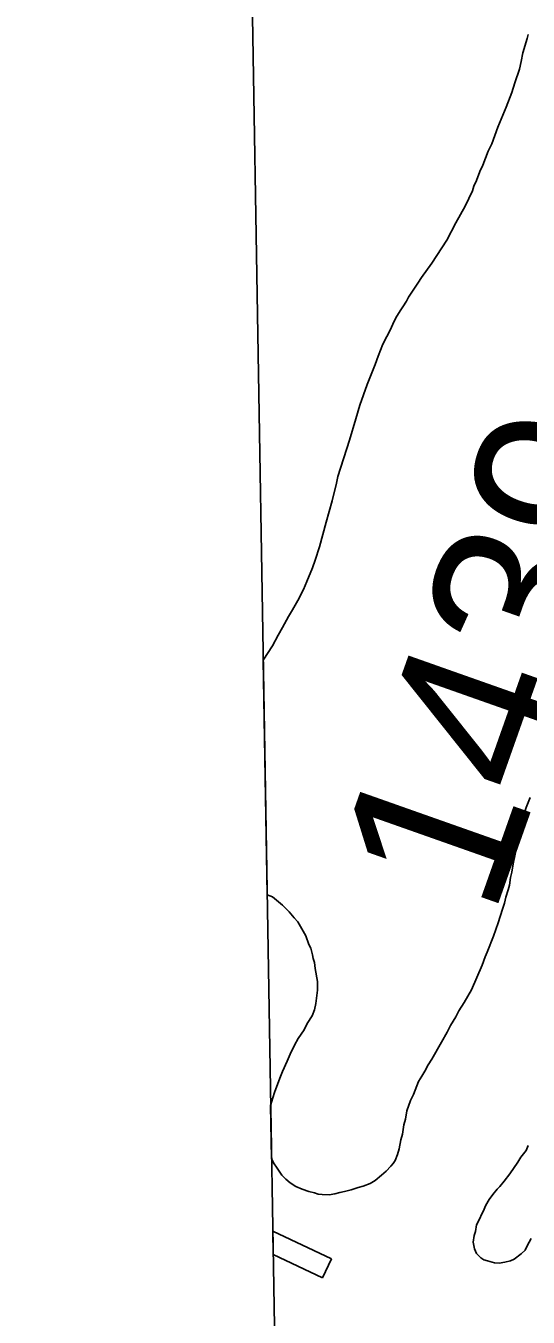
# Model space of a CAD drawing. Extents: x 3887375 to 3925618, y 296674 to 322633.
# Drawn here: x 3891343 to 3891643, y 311417 to 312189 of the extents above; entities that cross this region are included whole.
import ezdxf

# ---------------------------------------------------------------- set-up
doc = ezdxf.new("R2010")
doc.units = 0
for name, color, linetype in [('V-BLDG-OTLN', 7, 'Continuous'), ('V-GRID-FRAM', 7, 'Continuous'), ('V-RIVR-EDGE', 7, 'Continuous'), ('V-SITE-VEGE', 7, 'Continuous'), ('V-SURV-IDEN', 7, 'Continuous')]:
    doc.layers.add(name, color=color, linetype=linetype)

msp = doc.modelspace()

# ---------------------------------------------------------------- linework, layer by layer
at = {"layer": 'V-BLDG-OTLN'}
for p, q in [((3891491.06, 311454.15), (3891490.83, 311468.19)), ((3891490.83, 311468.19), (3891525.88, 311451.5)), ((3891520.47, 311440.14), (3891491.06, 311454.15)), ((3891525.88, 311451.5), (3891520.47, 311440.14))]:
    msp.add_line(p, q, dxfattribs=at)
at = {"layer": 'V-GRID-FRAM'}
msp.add_lwpolyline([(3891343.33, 320285.84), (3923192.81, 320832.52), (3923512.79, 302652.88), (3891647.44, 302105.93), (3891343.33, 320285.84)], dxfattribs=at)
at = {"layer": 'V-RIVR-EDGE'}
msp.add_spline([(3891467.98, 312833.96), (3891486.98, 312822.05), (3891534.01, 312792.8), (3891594.13, 312753.8), (3891650.38, 312718.69), (3891687.23, 312694.81), (3891715.84, 312678.71), (3891775.97, 312641.17), (3891829.3, 312607.04), (3891872.45, 312576.34), (3891897.65, 312554.91), (3891920.44, 312540.28), (3891948.54, 312515.93), (3892002.83, 312474.52), (3892042.08, 312440.43), (3892073.59, 312415.58), (3892102.19, 312395.6), (3892133.21, 312371.24), (3892200.11, 312321.54), (3892242.77, 312292.79), (3892291.73, 312258.18), (3892341.66, 312219.21), (3892369.29, 312198.26), (3892390.13, 312181.21), (3892413.88, 312163.18), (3892453.63, 312136.38), (3892487.09, 312113.47), (3892521.99, 312087.64), (3892554.96, 312065.22), (3892591.32, 312042.31), (3892628.16, 312015.99), (3892662.1, 311994.06), (3892686.84, 311979.91), (3892764.9, 311931.15), (3892805.14, 311902.89), (3892836.17, 311880.47), (3892877.86, 311852.69), (3892924.41, 311821.49), (3892965.13, 311793.23), (3893024.77, 311754.23), (3893079.06, 311715.73), (3893108.15, 311694.29), (3893146.45, 311668.94), (3893184.74, 311638.74), (3893227.88, 311606.09), (3893285.08, 311562.73), (3893338.89, 311523.75), (3893381.55, 311493.05), (3893441.66, 311449.68), (3893482.38, 311419.95), (3893505.63, 311395.61), (3893524.53, 311379.05), (3893555.07, 311358.1), (3893588.51, 311330.33), (3893620.5, 311305.49), (3893676.23, 311256.3), (3893730.02, 311212.46), (3893771.69, 311174.96), (3893804.16, 311145.26), (3893965.04, 311005.48), (3893991.69, 310979.19), (3894015.41, 310950.48), (3894041.09, 310924.19), (3894068.7, 310897.9)], degree=3, dxfattribs=at)
at = {"layer": 'V-SITE-VEGE'}
for p, q in [((3891640.28, 312172.66), (3891642.87, 312181.13)), ((3891642.87, 312181.13), (3891643.38, 312183.51)), ((3891639.26, 312167.37), (3891640.28, 312172.66)), ((3891635.38, 312154.66), (3891638.23, 312162.87)), ((3891638.23, 312162.87), (3891639.26, 312167.37)), ((3891633.57, 312148.83), (3891635.38, 312154.66)), ((3891630.19, 312140.09), (3891633.57, 312148.83)), ((3891625.25, 312128.17), (3891630.19, 312140.09)), ((3891621.61, 312118.1), (3891625.25, 312128.17)), ((3891619.52, 312113.85), (3891621.61, 312118.1)), ((3891616.41, 312105.38), (3891619.52, 312113.85)), ((3891612.51, 312096.37), (3891614.58, 312101.67)), ((3891614.58, 312101.67), (3891616.41, 312105.38)), ((3891610.17, 312090.01), (3891610.94, 312092.92)), ((3891610.94, 312092.92), (3891612.51, 312096.37)), ((3891605.73, 312081), (3891610.17, 312090.01)), ((3891600.25, 312070.92), (3891605.73, 312081)), ((3891594.77, 312060.58), (3891600.25, 312070.92)), ((3891585.87, 312046.78), (3891594.77, 312060.58)), ((3891579.59, 312038.28), (3891585.87, 312046.78)), ((3891572, 312026.6), (3891577.5, 312034.83)), ((3891577.5, 312034.83), (3891579.59, 312038.28)), ((3891568.6, 312020.77), (3891570.69, 312024.21)), ((3891570.69, 312024.21), (3891572, 312026.6)), ((3891564.94, 312015.19), (3891567.29, 312018.91)), ((3891567.29, 312018.91), (3891568.6, 312020.77)), ((3891561.03, 312006.71), (3891563.37, 312012.27)), ((3891563.37, 312012.27), (3891564.94, 312015.19)), ((3891556.59, 311998.49), (3891558.94, 312003)), ((3891558.94, 312003), (3891561.03, 312006.71)), ((3891553.73, 311991.33), (3891556.59, 311998.49)), ((3891547.24, 311974.38), (3891551.92, 311986.3)), ((3891551.92, 311986.3), (3891553.73, 311991.33)), ((3891542.82, 311961.93), (3891547.24, 311974.38)), ((3891540.5, 311953.72), (3891542.82, 311961.93)), ((3891536.62, 311941.01), (3891540.5, 311953.72)), ((3891529.62, 311919.3), (3891536.62, 311941.01)), ((3891526.29, 311904.74), (3891528.86, 311915.33)), ((3891528.86, 311915.33), (3891529.62, 311919.3)), ((3891522.67, 311892.03), (3891526.29, 311904.74)), ((3891518.8, 311877.21), (3891522.67, 311892.03)), ((3891516.21, 311869.27), (3891518.8, 311877.21)), ((3891514.65, 311864.76), (3891516.21, 311869.27)), ((3891511.27, 311856.54), (3891514.65, 311864.76)), ((3891509.19, 311851.78), (3891511.27, 311856.54)), ((3891505.8, 311845.15), (3891509.19, 311851.78)), ((3891500.31, 311835.6), (3891502.66, 311839.58)), ((3891502.66, 311839.58), (3891505.8, 311845.15)), ((3891496.65, 311828.97), (3891500.31, 311835.6)), ((3891490.65, 311818.09), (3891494.04, 311824.46)), ((3891494.04, 311824.46), (3891496.65, 311828.97)), ((3891485.12, 311809.46), (3891490.65, 311818.09)), ((3891487.46, 311669.21), (3891485.12, 311809.46)), ((3891644.51, 311727.4), (3891642.18, 311721.31)), ((3891640.62, 311716.8), (3891638.57, 311707.54)), ((3891642.18, 311721.31), (3891640.62, 311716.8)), ((3891638.57, 311707.54), (3891637.55, 311701.46)), ((3891637.55, 311701.46), (3891636.52, 311697.22)), ((3891636.52, 311697.22), (3891634.47, 311687.69)), ((3891634.47, 311687.69), (3891633.71, 311682.67)), ((3891632.93, 311679.49), (3891632.17, 311674.99)), ((3891633.71, 311682.67), (3891632.93, 311679.49)), ((3891490.57, 311667.99), (3891487.46, 311669.21)), ((3891631.4, 311672.08), (3891630.1, 311667.85)), ((3891632.17, 311674.99), (3891631.4, 311672.08)), ((3891496.68, 311663.01), (3891490.57, 311667.99)), ((3891500.67, 311659.07), (3891496.68, 311663.01)), ((3891628.04, 311660.7), (3891625.45, 311652.49)), ((3891629.34, 311664.14), (3891628.04, 311660.7)), ((3891630.1, 311667.85), (3891629.34, 311664.14)), ((3891503.6, 311655.39), (3891500.67, 311659.07)), ((3891505.73, 311653.03), (3891503.6, 311655.39)), ((3891510.54, 311644.6), (3891505.73, 311653.03)), ((3891625.45, 311652.49), (3891622.59, 311644.54)), ((3891512.43, 311639.59), (3891510.54, 311644.6)), ((3891513.5, 311637.22), (3891512.43, 311639.59)), ((3891514.58, 311633.26), (3891513.5, 311637.22)), ((3891622.59, 311644.54), (3891618.96, 311635)), ((3891514.86, 311631.15), (3891514.58, 311633.26)), ((3891515.67, 311628.78), (3891514.86, 311631.15)), ((3891617.65, 311632.09), (3891615.84, 311627.06)), ((3891618.96, 311635), (3891617.65, 311632.09)), ((3891516.22, 311625.08), (3891515.67, 311628.78)), ((3891517.59, 311617.43), (3891516.22, 311625.08)), ((3891615.84, 311627.06), (3891609.59, 311612.48)), ((3891517.63, 311612.14), (3891517.59, 311617.43)), ((3891516.62, 311604.21), (3891517.63, 311612.14)), ((3891609.59, 311612.48), (3891605.15, 311604.79)), ((3891514.29, 311596.79), (3891515.85, 311600.5)), ((3891515.85, 311600.5), (3891516.62, 311604.21)), ((3891602.01, 311599.75), (3891600.18, 311596.3)), ((3891605.15, 311604.79), (3891602.01, 311599.75)), ((3891509.59, 311588.57), (3891511.41, 311592.28)), ((3891511.41, 311592.28), (3891514.29, 311596.79)), ((3891597.04, 311590.99), (3891594.96, 311587.02)), ((3891600.18, 311596.3), (3891597.04, 311590.99)), ((3891503.84, 311579.28), (3891505.92, 311583.26)), ((3891505.92, 311583.26), (3891509.59, 311588.57)), ((3891594.96, 311587.02), (3891591.56, 311581.18)), ((3891501.23, 311573.98), (3891503.84, 311579.28)), ((3891591.56, 311581.18), (3891585.81, 311570.84)), ((3891496.54, 311563.65), (3891499.41, 311569.74)), ((3891499.41, 311569.74), (3891501.23, 311573.98)), ((3891583.72, 311567.65), (3891581.63, 311563.67)), ((3891585.81, 311570.84), (3891583.72, 311567.65)), ((3891494.98, 311559.67), (3891496.54, 311563.65)), ((3891579.8, 311560.75), (3891577.97, 311557.57)), ((3891581.63, 311563.67), (3891579.8, 311560.75)), ((3891491.86, 311550.93), (3891494.98, 311559.67)), ((3891577.97, 311557.57), (3891574.85, 311549.89)), ((3891489.57, 311543.24), (3891490.83, 311547.75)), ((3891490.83, 311547.75), (3891491.86, 311550.93)), ((3891573.03, 311546.17), (3891570.95, 311540.08)), ((3891574.85, 311549.89), (3891573.03, 311546.17)), ((3891490.1, 311511.56), (3891489.57, 311543.24)), ((3891570.95, 311540.08), (3891570.19, 311535.06)), ((3891569.16, 311531.61), (3891568.4, 311526.06)), ((3891570.19, 311535.06), (3891569.16, 311531.61)), ((3891567.37, 311522.62), (3891566.34, 311517.33)), ((3891568.4, 311526.06), (3891567.37, 311522.62)), ((3891565.31, 311513.88), (3891564.01, 311510.44)), ((3891566.34, 311517.33), (3891565.31, 311513.88)), ((3891491.35, 311508.91), (3891490.1, 311511.56)), ((3891493.48, 311505.75), (3891491.35, 311508.91)), ((3891561.39, 311506.99), (3891558.5, 311504.06)), ((3891562.7, 311508.58), (3891561.39, 311506.99)), ((3891564.01, 311510.44), (3891562.7, 311508.58)), ((3891496.15, 311501.54), (3891493.48, 311505.75)), ((3891498.55, 311499.17), (3891496.15, 311501.54)), ((3891501.2, 311497.08), (3891498.55, 311499.17)), ((3891551.93, 311498.47), (3891549.04, 311496.6)), ((3891555.87, 311501.66), (3891551.93, 311498.47)), ((3891558.5, 311504.06), (3891555.87, 311501.66)), ((3891504.66, 311494.72), (3891501.2, 311497.08)), ((3891508.36, 311493.16), (3891504.66, 311494.72)), ((3891512.34, 311491.87), (3891508.36, 311493.16)), ((3891515.78, 311491.1), (3891512.34, 311491.87)), ((3891517.9, 311490.32), (3891515.78, 311491.1)), ((3891530.84, 311491.2), (3891527.94, 311490.39)), ((3891533.74, 311491.74), (3891530.84, 311491.2)), ((3891537.7, 311492.83), (3891533.74, 311491.74)), ((3891541.92, 311494.18), (3891537.7, 311492.83)), ((3891544.82, 311494.99), (3891541.92, 311494.18)), ((3891549.04, 311496.6), (3891544.82, 311494.99)), ((3891520.27, 311490.07), (3891517.9, 311490.32)), ((3891524.5, 311489.83), (3891520.27, 311490.07)), ((3891527.94, 311490.39), (3891524.5, 311489.83))]:
    msp.add_line(p, q, dxfattribs=at)
msp.add_lwpolyline([(3891645.18, 311463.67), (3891642.83, 311459.42), (3891641.53, 311456.77), (3891639.16, 311454.64), (3891634.96, 311451.44), (3891632.85, 311450.37), (3891629.42, 311449.56), (3891625.99, 311449.01), (3891623.34, 311449.26), (3891619.1, 311450.28), (3891616.99, 311451.06), (3891615.13, 311452.11), (3891612.47, 311454.73), (3891611.39, 311457.63), (3891610.58, 311461.59), (3891611.08, 311465.56), (3891611.86, 311467.94), (3891612.62, 311471.91), (3891614.45, 311475.62), (3891615.49, 311478.01), (3891616.53, 311479.86), (3891618.1, 311483.57), (3891620.19, 311487.02), (3891622.28, 311489.94), (3891624.9, 311493.13), (3891626.48, 311494.73), (3891629.1, 311497.91), (3891632.51, 311502.43), (3891637.22, 311509.33), (3891639.05, 311512.25), (3891642.2, 311516.24), (3891643.49, 311519.41)], dxfattribs=at)

# ---------------------------------------------------------------- texts
at = {"layer": 'V-SURV-IDEN'}
msp.add_text('1439+24.4', height=100, rotation=70.53545, dxfattribs=at).set_placement((3891622.22, 311654.59))

doc.saveas('drawing.dxf')
